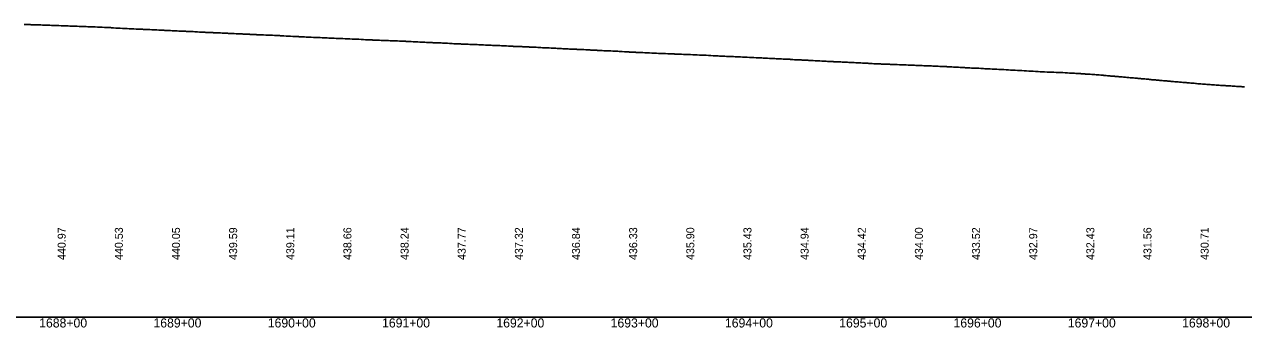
# Model space of a CAD drawing. Extents: x 2017200 to 2047700, y 854850 to 893350.
# Drawn here: x 2023763 to 2024830, y 859091 to 859356 of the extents above; entities that cross this region are included whole.
import ezdxf

# ---------------------------------------------------------------- set-up
doc = ezdxf.new("R2010")
doc.units = 0
for name, color, linetype in [('RD_DDB_Profile_EX', 7, 'Continuous'), ('RD_DDB_StaTX', 7, 'Continuous'), ('RD_DDB_StripGrade', 7, 'Continuous'), ('RD_GPK_Profile_Cell', 7, 'Continuous')]:
    doc.layers.add(name, color=color, linetype=linetype)

msp = doc.modelspace()

# ---------------------------------------------------------------- linework, layer by layer
at = {"layer": 'RD_DDB_Profile_EX'}
msp.add_lwpolyline([(2023762.8, 859356.2), (2023763.2, 859356.2), (2023764.9, 859356.1), (2023765.4, 859356.1), (2023765.9, 859356), (2023767.3, 859356), (2023768.3, 859356), (2023768.6, 859355.9), (2023769.3, 859355.9), (2023770.5, 859355.9), (2023771.2, 859355.9), (2023772.6, 859355.8), (2023773.2, 859355.8), (2023774.7, 859355.7), (2023775.2, 859355.7), (2023776.4, 859355.7), (2023776.7, 859355.7), (2023777.2, 859355.7), (2023778.8, 859355.6), (2023779.1, 859355.6), (2023780.7, 859355.5), (2023781.3, 859355.5), (2023781.9, 859355.5), (2023783.2, 859355.5), (2023784.3, 859355.4), (2023785.2, 859355.4), (2023786.5, 859355.3), (2023787.1, 859355.3), (2023788.6, 859355.2), (2023789.1, 859355.2), (2023790.7, 859355.2), (2023791.1, 859355.2), (2023792, 859355.1), (2023792.7, 859355.1), (2023793.1, 859355.1), (2023795.1, 859355), (2023797, 859355), (2023798, 859354.9), (2023799.2, 859354.9), (2023799.8, 859354.8), (2023800.3, 859354.8), (2023801.1, 859354.8), (2023802.5, 859354.7), (2023803, 859354.7), (2023804.6, 859354.7), (2023805, 859354.7), (2023806.7, 859354.6), (2023807, 859354.6), (2023807.6, 859354.6), (2023809, 859354.5), (2023810.9, 859354.4), (2023812.9, 859354.4), (2023814.9, 859354.3), (2023815.5, 859354.2), (2023817, 859354.2), (2023818.5, 859354.1), (2023819, 859354.1), (2023820.6, 859354), (2023820.9, 859354), (2023822.9, 859353.9), (2023823.2, 859353.9), (2023824.9, 859353.9), (2023826.9, 859353.8), (2023828.8, 859353.7), (2023831, 859353.6), (2023832.9, 859353.5), (2023834.3, 859353.4), (2023834.9, 859353.4), (2023836.4, 859353.3), (2023836.8, 859353.3), (2023838.5, 859353.3), (2023838.8, 859353.2), (2023840.8, 859353.1), (2023842.8, 859353), (2023844.8, 859352.9), (2023846.7, 859352.8), (2023848.7, 859352.7), (2023850.8, 859352.6), (2023852.2, 859352.5), (2023852.8, 859352.5), (2023854.4, 859352.4), (2023854.7, 859352.4), (2023856.4, 859352.3), (2023856.7, 859352.3), (2023858.7, 859352.2), (2023860.7, 859352.1), (2023862.6, 859352), (2023864.6, 859351.9), (2023866.4, 859351.9), (2023866.8, 859351.8), (2023868, 859351.8), (2023868.7, 859351.7), (2023870.2, 859351.7), (2023870.7, 859351.6), (2023872.2, 859351.6), (2023872.6, 859351.6), (2023874.3, 859351.5), (2023874.6, 859351.5), (2023876.3, 859351.4), (2023876.6, 859351.4), (2023877.8, 859351.3), (2023878.6, 859351.3), (2023880.5, 859351.2), (2023882.5, 859351.1), (2023884.3, 859351), (2023884.8, 859351), (2023885.8, 859350.9), (2023886.7, 859350.9), (2023888, 859350.8), (2023888.6, 859350.8), (2023890, 859350.7), (2023890.6, 859350.7), (2023892.1, 859350.6), (2023892.5, 859350.6), (2023893.4, 859350.6), (2023894.1, 859350.5), (2023894.5, 859350.5), (2023896.1, 859350.4), (2023896.5, 859350.4), (2023898.1, 859350.3), (2023898.4, 859350.3), (2023900.4, 859350.3), (2023901.2, 859350.2), (2023902.1, 859350.2), (2023902.8, 859350.1), (2023903.7, 859350.1), (2023904.6, 859350), (2023905.8, 859350), (2023906.6, 859350), (2023907.9, 859349.9), (2023908.5, 859349.9), (2023909, 859349.9), (2023910, 859349.8), (2023910.4, 859349.8), (2023912, 859349.7), (2023912.4, 859349.7), (2023914, 859349.6), (2023914.4, 859349.6), (2023916, 859349.5), (2023916.4, 859349.5), (2023916.8, 859349.5), (2023918, 859349.4), (2023918.3, 859349.4), (2023920, 859349.3), (2023920.8, 859349.3), (2023921.5, 859349.2), (2023922.6, 859349.2), (2023923.7, 859349.1), (2023924.6, 859349.1), (2023925.8, 859349.1), (2023926.4, 859349), (2023927.8, 859349), (2023928.4, 859348.9), (2023929.8, 859348.9), (2023930.3, 859348.8), (2023931.9, 859348.8), (2023932.4, 859348.8), (2023933.9, 859348.7), (2023934.3, 859348.7), (2023935.9, 859348.6), (2023936.2, 859348.6), (2023938.2, 859348.5), (2023940.2, 859348.4), (2023940.6, 859348.4), (2023941.5, 859348.3), (2023942.5, 859348.3), (2023943.6, 859348.2), (2023944.4, 859348.2), (2023945.7, 859348.1), (2023946.3, 859348.1), (2023948.2, 859348), (2023949.8, 859347.9), (2023950.2, 859347.9), (2023951.8, 859347.9), (2023952.2, 859347.8), (2023953.8, 859347.8), (2023954.1, 859347.7), (2023956.1, 859347.7), (2023958.1, 859347.6), (2023959.8, 859347.5), (2023960.5, 859347.4), (2023961.4, 859347.4), (2023962.3, 859347.3), (2023963.6, 859347.3), (2023964.2, 859347.2), (2023965.6, 859347.2), (2023966.2, 859347.1), (2023967.7, 859347.1), (2023968.1, 859347.1), (2023969.7, 859347), (2023970, 859347), (2023971.4, 859346.9), (2023971.7, 859346.9), (2023972, 859346.9), (2023974, 859346.8), (2023976, 859346.7), (2023977.9, 859346.6), (2023979.2, 859346.6), (2023979.9, 859346.6), (2023981.7, 859346.5), (2023982.1, 859346.5), (2023983.5, 859346.4), (2023984.1, 859346.4), (2023985.6, 859346.3), (2023986, 859346.3), (2023987, 859346.2), (2023987.6, 859346.2), (2023987.9, 859346.2), (2023989.9, 859346.1), (2023991.9, 859346), (2023993.8, 859345.9), (2023994.8, 859345.9), (2023995.8, 859345.8), (2023997.8, 859345.7), (2023999.8, 859345.6), (2024001.6, 859345.5), (2024002, 859345.5), (2024002.6, 859345.5), (2024003.4, 859345.4), (2024003.9, 859345.4), (2024005.4, 859345.3), (2024005.9, 859345.3), (2024007.5, 859345.2), (2024007.8, 859345.2), (2024009.5, 859345.1), (2024009.8, 859345.1), (2024010.4, 859345.1), (2024011.7, 859345.1), (2024013.7, 859344.9), (2024015.7, 859344.8), (2024017.7, 859344.8), (2024018.2, 859344.7), (2024019.7, 859344.7), (2024021.6, 859344.6), (2024023.5, 859344.5), (2024023.9, 859344.4), (2024025.3, 859344.4), (2024026, 859344.4), (2024027.3, 859344.3), (2024027.8, 859344.3), (2024029.3, 859344.2), (2024029.7, 859344.2), (2024031.3, 859344.1), (2024031.7, 859344.1), (2024033.8, 859344), (2024035.6, 859343.9), (2024037.6, 859343.8), (2024039.5, 859343.7), (2024041.6, 859343.7), (2024043.5, 859343.6), (2024045.3, 859343.5), (2024045.8, 859343.5), (2024047.1, 859343.4), (2024047.7, 859343.4), (2024049.6, 859343.3), (2024051.2, 859343.3), (2024051.6, 859343.3), (2024053.2, 859343.2), (2024053.6, 859343.2), (2024055.2, 859343.1), (2024055.5, 859343.1), (2024057.5, 859343), (2024059.5, 859342.9), (2024061.4, 859342.8), (2024063.4, 859342.7), (2024065.4, 859342.7), (2024067.2, 859342.6), (2024067.8, 859342.5), (2024068.9, 859342.5), (2024069.7, 859342.5), (2024071, 859342.4), (2024071.6, 859342.4), (2024073, 859342.5), (2024073.5, 859342.4), (2024075, 859342.2), (2024075.5, 859342.2), (2024077, 859342.2), (2024077.4, 859342.1), (2024079, 859342.1), (2024079.4, 859342.1), (2024080.6, 859342), (2024081, 859342), (2024081.4, 859342), (2024083, 859341.9), (2024083.4, 859341.9), (2024085, 859341.8), (2024085.3, 859341.8), (2024087.3, 859341.8), (2024088.4, 859341.7), (2024089.3, 859341.7), (2024091, 859341.6), (2024091.8, 859341.6), (2024092.7, 859341.5), (2024093.6, 859341.5), (2024094.8, 859341.4), (2024095.5, 859341.4), (2024096.2, 859341.4), (2024096.8, 859341.3), (2024097.4, 859341.3), (2024098.8, 859341.2), (2024099.4, 859341.2), (2024100.8, 859341.1), (2024101.3, 859341.1), (2024102.9, 859341), (2024103.3, 859341), (2024104, 859341), (2024104.9, 859340.9), (2024105.2, 859340.9), (2024106.9, 859340.8), (2024107.2, 859340.8), (2024108.9, 859340.7), (2024109.2, 859340.7), (2024111.1, 859340.6), (2024111.8, 859340.6), (2024113.1, 859340.5), (2024114.8, 859340.4), (2024115.7, 859340.4), (2024116.6, 859340.3), (2024117.5, 859340.3), (2024118.6, 859340.2), (2024119.6, 859340.2), (2024120.6, 859340.1), (2024121.3, 859340.1), (2024122.7, 859340), (2024123.3, 859340), (2024124.7, 859339.9), (2024125.2, 859339.9), (2024126.7, 859339.9), (2024127.4, 859339.9), (2024128.7, 859339.8), (2024129.1, 859339.7), (2024130.7, 859339.7), (2024131.1, 859339.7), (2024132.7, 859339.6), (2024133.1, 859339.6), (2024134.7, 859339.5), (2024135.2, 859339.5), (2024136.7, 859339.4), (2024137, 859339.4), (2024138.7, 859339.3), (2024139.8, 859339.3), (2024140.3, 859339.2), (2024141.5, 859339.2), (2024142.4, 859339.1), (2024143, 859339.1), (2024143.4, 859339.1), (2024144.4, 859339.1), (2024145.3, 859339), (2024146.5, 859339), (2024147.2, 859338.9), (2024148.5, 859338.9), (2024149.1, 859338.9), (2024150.8, 859338.8), (2024151.1, 859338.8), (2024152.5, 859338.7), (2024153, 859338.7), (2024154.5, 859338.7), (2024155, 859338.6), (2024156.5, 859338.6), (2024157, 859338.6), (2024158.6, 859338.5), (2024158.9, 859338.5), (2024160.5, 859338.4), (2024160.9, 859338.4), (2024162.5, 859338.3), (2024162.9, 859338.3), (2024164.5, 859338.2), (2024166.4, 859338.1), (2024167.5, 859338), (2024168.2, 859338), (2024169.3, 859337.9), (2024170.2, 859337.9), (2024171.2, 859337.9), (2024172.3, 859337.8), (2024173.1, 859337.8), (2024174.3, 859337.7), (2024175, 859337.7), (2024176.3, 859337.7), (2024177, 859337.6), (2024178.3, 859337.6), (2024178.9, 859337.6), (2024180.3, 859337.5), (2024180.9, 859337.4), (2024182, 859337.4), (2024182.3, 859337.4), (2024182.8, 859337.3), (2024184.3, 859337.3), (2024184.8, 859337.3), (2024186.3, 859337.2), (2024186.8, 859337.2), (2024188.3, 859337.1), (2024188.7, 859337.1), (2024189.8, 859337), (2024190.3, 859337), (2024190.7, 859336.9), (2024192.3, 859336.9), (2024193.9, 859336.8), (2024195.4, 859336.8), (2024196, 859336.7), (2024197.2, 859336.7), (2024197.6, 859336.7), (2024198, 859336.7), (2024199.1, 859336.6), (2024200, 859336.6), (2024201, 859336.5), (2024202.1, 859336.5), (2024202.9, 859336.4), (2024204.1, 859336.4), (2024204.9, 859336.3), (2024205.4, 859336.3), (2024206.1, 859336.3), (2024206.8, 859336.3), (2024208.1, 859336.2), (2024208.7, 859336.2), (2024210.1, 859336.1), (2024210.7, 859336.1), (2024212.1, 859336), (2024212.7, 859336), (2024213.2, 859336), (2024214.1, 859335.9), (2024214.6, 859335.9), (2024216.1, 859335.8), (2024216.6, 859335.8), (2024218.1, 859335.8), (2024218.5, 859335.7), (2024220.1, 859335.7), (2024220.5, 859335.7), (2024221, 859335.7), (2024222.1, 859335.6), (2024223.7, 859335.5), (2024225.2, 859335.4), (2024225.8, 859335.4), (2024227, 859335.3), (2024227.8, 859335.3), (2024228.9, 859335.2), (2024229.9, 859335.2), (2024230.8, 859335.1), (2024231.9, 859335), (2024232.7, 859335), (2024233.9, 859334.9), (2024234.6, 859334.9), (2024235.9, 859334.8), (2024236.6, 859334.8), (2024237.9, 859334.7), (2024238.5, 859334.7), (2024239.9, 859334.6), (2024240.5, 859334.6), (2024241.9, 859334.6), (2024242.5, 859334.6), (2024243.9, 859334.5), (2024244.4, 859334.5), (2024245.9, 859334.4), (2024246.4, 859334.3), (2024247.9, 859334.3), (2024248.3, 859334.3), (2024249.9, 859334.2), (2024250.3, 859334.2), (2024252.2, 859334.1), (2024254.2, 859334), (2024255.9, 859333.9), (2024256.8, 859333.8), (2024257.6, 859333.8), (2024258.6, 859333.7), (2024259.9, 859333.7), (2024260.5, 859333.7), (2024261.7, 859333.6), (2024262.4, 859333.5), (2024263.8, 859333.5), (2024264.4, 859333.4), (2024265.8, 859333.4), (2024266.3, 859333.3), (2024267.8, 859333.3), (2024268.3, 859333.3), (2024269.8, 859333.1), (2024270.2, 859333.1), (2024271.8, 859333.1), (2024272.2, 859333.1), (2024273.8, 859333), (2024274.2, 859333), (2024275.8, 859332.9), (2024276.1, 859332.9), (2024277.8, 859332.8), (2024278.1, 859332.8), (2024279.8, 859332.7), (2024280.1, 859332.7), (2024282, 859332.6), (2024283.3, 859332.5), (2024284, 859332.5), (2024286, 859332.4), (2024288, 859332.3), (2024289.9, 859332.2), (2024291.1, 859332.1), (2024291.7, 859332.1), (2024292.4, 859332), (2024293.5, 859332), (2024294.2, 859331.9), (2024295.6, 859331.8), (2024296.1, 859331.8), (2024297.6, 859331.8), (2024298.1, 859331.7), (2024298.9, 859331.7), (2024299.6, 859331.7), (2024300, 859331.6), (2024301.6, 859331.6), (2024302, 859331.6), (2024303.6, 859331.5), (2024303.9, 859331.5), (2024305.6, 859331.4), (2024305.9, 859331.4), (2024306.7, 859331.3), (2024307.9, 859331.3), (2024309.8, 859331.2), (2024311.8, 859331.1), (2024313.8, 859331), (2024314.5, 859331), (2024315.8, 859330.9), (2024317.7, 859330.8), (2024319.7, 859330.7), (2024321.7, 859330.7), (2024322.3, 859330.6), (2024323.7, 859330.6), (2024325.7, 859330.5), (2024327.6, 859330.4), (2024329.5, 859330.3), (2024330.1, 859330.3), (2024331.4, 859330.3), (2024331.9, 859330.2), (2024333.4, 859330.2), (2024333.8, 859330.2), (2024335.4, 859330.1), (2024335.7, 859330.1), (2024337.9, 859330), (2024339.6, 859329.9), (2024341.6, 859329.9), (2024343.6, 859329.8), (2024345.7, 859329.7), (2024347.6, 859329.6), (2024349.5, 859329.5), (2024351.5, 859329.4), (2024353.5, 859329.3), (2024355.5, 859329.3), (2024357.5, 859329.2), (2024359.5, 859329.1), (2024361.5, 859329), (2024363.4, 859328.9), (2024365.4, 859328.8), (2024367.4, 859328.7), (2024369.2, 859328.6), (2024369.8, 859328.6), (2024371, 859328.5), (2024371.7, 859328.5), (2024373, 859328.4), (2024373.6, 859328.4), (2024375.1, 859328.3), (2024375.6, 859328.3), (2024377.1, 859328.2), (2024377.5, 859328.2), (2024379.1, 859328.1), (2024379.5, 859328.1), (2024381.1, 859328.1), (2024381.4, 859328.1), (2024383.1, 859328), (2024383.4, 859328), (2024384.7, 859327.9), (2024385.4, 859327.9), (2024387.3, 859327.8), (2024389.3, 859327.7), (2024391.3, 859327.5), (2024392.5, 859327.5), (2024393.3, 859327.5), (2024395.3, 859327.4), (2024397.2, 859327.3), (2024399.2, 859327.2), (2024400.3, 859327.1), (2024401.2, 859327.1), (2024403.2, 859327), (2024405.2, 859326.9), (2024407.2, 859326.8), (2024408.1, 859326.8), (2024409.2, 859326.7), (2024411.2, 859326.6), (2024413.1, 859326.5), (2024414.9, 859326.4), (2024415.5, 859326.4), (2024415.9, 859326.4), (2024416.6, 859326.3), (2024417.5, 859326.3), (2024418.7, 859326.2), (2024419.4, 859326.2), (2024420.7, 859326.1), (2024421.3, 859326.1), (2024422.7, 859326), (2024423.3, 859326), (2024423.7, 859326), (2024424.7, 859326), (2024425.3, 859325.9), (2024426.7, 859325.8), (2024427.2, 859325.8), (2024428.7, 859325.7), (2024429.2, 859325.7), (2024430.7, 859325.7), (2024431.2, 859325.6), (2024431.5, 859325.6), (2024432.7, 859325.6), (2024433.1, 859325.5), (2024434.7, 859325.5), (2024435.1, 859325.5), (2024436.7, 859325.3), (2024437.1, 859325.3), (2024438.7, 859325.3), (2024439.3, 859325.2), (2024440.7, 859325.2), (2024441.1, 859325.1), (2024442.7, 859325.1), (2024443.1, 859325), (2024444.6, 859324.9), (2024445, 859324.9), (2024446.6, 859324.9), (2024447.1, 859324.8), (2024448.6, 859324.8), (2024449, 859324.7), (2024450.6, 859324.6), (2024451, 859324.6), (2024452.6, 859324.5), (2024453, 859324.5), (2024454.6, 859324.4), (2024454.9, 859324.4), (2024456.6, 859324.3), (2024456.9, 859324.3), (2024458.6, 859324.2), (2024458.9, 859324.2), (2024460.6, 859324.1), (2024460.9, 859324.1), (2024462.9, 859324), (2024464.5, 859323.9), (2024465.5, 859323.8), (2024466, 859323.8), (2024467.4, 859323.7), (2024468.1, 859323.7), (2024469.3, 859323.6), (2024470.1, 859323.6), (2024470.5, 859323.6), (2024471.2, 859323.5), (2024472.2, 859323.5), (2024473.2, 859323.4), (2024474.2, 859323.4), (2024475.1, 859323.3), (2024476.2, 859323.3), (2024477.1, 859323.3), (2024478.3, 859323.2), (2024479, 859323.2), (2024480.2, 859323.1), (2024481, 859323.1), (2024482.2, 859323), (2024483, 859323), (2024484.2, 859322.9), (2024484.9, 859322.9), (2024486.2, 859322.8), (2024486.9, 859322.8), (2024488.2, 859322.7), (2024488.8, 859322.7), (2024490.2, 859322.6), (2024490.8, 859322.6), (2024492.2, 859322.5), (2024492.8, 859322.5), (2024493.9, 859322.4), (2024494.2, 859322.4), (2024494.8, 859322.4), (2024496.2, 859322.3), (2024496.7, 859322.3), (2024498.2, 859322.2), (2024498.7, 859322.2), (2024500.2, 859322.1), (2024500.7, 859322.1), (2024501.7, 859322), (2024502.2, 859322), (2024502.7, 859322), (2024504.2, 859321.9), (2024504.6, 859321.9), (2024506.2, 859321.8), (2024506.6, 859321.8), (2024508.2, 859321.7), (2024508.6, 859321.7), (2024509.5, 859321.7), (2024510.2, 859321.6), (2024510.6, 859321.6), (2024512.2, 859321.6), (2024512.6, 859321.5), (2024514.2, 859321.5), (2024514.5, 859321.5), (2024516.2, 859321.4), (2024516.5, 859321.4), (2024517.3, 859321.3), (2024518.2, 859321.3), (2024518.5, 859321.3), (2024520.2, 859321.3), (2024520.5, 859321.2), (2024522.5, 859321.2), (2024524.4, 859321.1), (2024525.1, 859321.1), (2024526.4, 859321), (2024528.4, 859320.9), (2024530.4, 859320.9), (2024532.4, 859320.8), (2024532.9, 859320.7), (2024534.4, 859320.7), (2024536.1, 859320.6), (2024536.8, 859320.6), (2024537.6, 859320.5), (2024538.8, 859320.5), (2024539.6, 859320.5), (2024540.7, 859320.4), (2024541.6, 859320.4), (2024542.7, 859320.3), (2024543.7, 859320.3), (2024544.6, 859320.2), (2024545.7, 859320.2), (2024546.6, 859320.2), (2024547.7, 859320.1), (2024548.5, 859320.1), (2024549.7, 859320), (2024550.5, 859320), (2024551.7, 859319.9), (2024552.5, 859319.9), (2024553.7, 859319.9), (2024554.4, 859319.8), (2024555.7, 859319.8), (2024556.4, 859319.8), (2024557.7, 859319.7), (2024558.4, 859319.7), (2024559.7, 859319.6), (2024560.4, 859319.6), (2024561.7, 859319.5), (2024562.4, 859319.5), (2024563.7, 859319.4), (2024564.3, 859319.4), (2024565.7, 859319.3), (2024566.3, 859319.3), (2024567.7, 859319.2), (2024568.3, 859319.2), (2024569.7, 859319.2), (2024570.3, 859319.1), (2024571.9, 859319), (2024572.2, 859319), (2024573.7, 859318.9), (2024574.2, 859318.9), (2024575.7, 859318.8), (2024576.2, 859318.8), (2024577.7, 859318.8), (2024578.2, 859318.7), (2024579.7, 859318.7), (2024580.2, 859318.6), (2024581.7, 859318.5), (2024582.1, 859318.5), (2024583.7, 859318.5), (2024584.1, 859318.4), (2024585.6, 859318.4), (2024586.1, 859318.3), (2024587.6, 859318.3), (2024588.1, 859318.3), (2024589.6, 859318.2), (2024590.1, 859318.1), (2024591.6, 859318), (2024592, 859318), (2024593.6, 859317.9), (2024594, 859317.9), (2024595.3, 859317.9), (2024595.6, 859317.9), (2024596, 859317.8), (2024597.6, 859317.8), (2024598, 859317.8), (2024599.6, 859317.6), (2024600, 859317.6), (2024601.6, 859317.5), (2024602, 859317.5), (2024603.1, 859317.4), (2024603.6, 859317.4), (2024603.9, 859317.4), (2024605.6, 859317.3), (2024605.9, 859317.3), (2024607.6, 859317.2), (2024607.9, 859317.2), (2024609.6, 859317.1), (2024609.9, 859317.1), (2024610.9, 859317), (2024611.6, 859317), (2024611.9, 859317), (2024613.5, 859316.9), (2024613.8, 859316.9), (2024615.5, 859316.8), (2024615.8, 859316.8), (2024617.5, 859316.7), (2024617.8, 859316.6), (2024618.7, 859316.6), (2024619.5, 859316.6), (2024619.8, 859316.6), (2024621.8, 859316.4), (2024623.8, 859316.3), (2024625.7, 859316.2), (2024626.5, 859316.2), (2024627.7, 859316.1), (2024629.7, 859316), (2024631.7, 859315.8), (2024633.7, 859315.7), (2024634.3, 859315.7), (2024635.7, 859315.7), (2024637.6, 859315.5), (2024639.6, 859315.4), (2024641.6, 859315.3), (2024642.1, 859315.3), (2024643.6, 859315.2), (2024645.6, 859315.1), (2024647.6, 859315), (2024649.6, 859314.9), (2024649.9, 859314.9), (2024651.5, 859314.8), (2024653.5, 859314.8), (2024655.5, 859314.6), (2024657.7, 859314.5), (2024659.5, 859314.5), (2024661.5, 859314.4), (2024663.5, 859314.4), (2024665.5, 859314.2), (2024667.4, 859314.2), (2024669.4, 859314.1), (2024671.4, 859314), (2024673.4, 859313.9), (2024675.4, 859313.8), (2024677.3, 859313.6), (2024679.3, 859313.6), (2024681.5, 859313.4), (2024682.8, 859313.3), (2024683.5, 859313.3), (2024684.8, 859313.2), (2024685.5, 859313.1), (2024686.8, 859313.1), (2024687.5, 859313), (2024688.9, 859312.9), (2024689.5, 859312.9), (2024690.8, 859312.8), (2024691.4, 859312.7), (2024692.8, 859312.6), (2024693.4, 859312.6), (2024694.7, 859312.5), (2024695.4, 859312.5), (2024696.7, 859312.4), (2024697.4, 859312.3), (2024698.7, 859312.2), (2024699.4, 859312.2), (2024700.7, 859312.1), (2024701.4, 859312), (2024702.7, 859311.9), (2024703.3, 859311.9), (2024704.7, 859311.8), (2024705.3, 859311.7), (2024706.7, 859311.6), (2024707.3, 859311.5), (2024708.6, 859311.4), (2024709.3, 859311.4), (2024710.6, 859311.2), (2024711.3, 859311.2), (2024712.3, 859311.1), (2024712.6, 859311.1), (2024713.3, 859311), (2024714.6, 859310.9), (2024715.3, 859310.9), (2024716.5, 859310.8), (2024717.3, 859310.7), (2024718.5, 859310.6), (2024719.3, 859310.5), (2024720.1, 859310.5), (2024720.5, 859310.4), (2024721.3, 859310.3), (2024722.5, 859310.2), (2024723.3, 859310.2), (2024724.5, 859310.1), (2024725.3, 859310), (2024726.4, 859309.9), (2024727.3, 859309.8), (2024728.4, 859309.7), (2024729.3, 859309.6), (2024730.4, 859309.5), (2024731.3, 859309.4), (2024732.4, 859309.3), (2024733.3, 859309.3), (2024734.4, 859309.2), (2024735.3, 859309.1), (2024736.4, 859309), (2024737.3, 859308.9), (2024738.4, 859308.8), (2024739.3, 859308.7), (2024740.4, 859308.6), (2024741.3, 859308.5), (2024742.4, 859308.4), (2024743.3, 859308.4), (2024744.4, 859308.3), (2024745.3, 859308.2), (2024746.4, 859308.1), (2024747.3, 859308), (2024748.4, 859307.9), (2024749.4, 859307.8), (2024750.4, 859307.7), (2024751.4, 859307.6), (2024752.4, 859307.6), (2024753.4, 859307.5), (2024754.4, 859307.4), (2024755.4, 859307.3), (2024756.4, 859307.2), (2024757.4, 859307.1), (2024758.4, 859307), (2024759.4, 859306.9), (2024760.4, 859306.8), (2024761.4, 859306.7), (2024762.4, 859306.7), (2024763.4, 859306.6), (2024764.4, 859306.5), (2024765.4, 859306.4), (2024766.3, 859306.3), (2024767.4, 859306.2), (2024768.4, 859306.1), (2024769.4, 859306), (2024770.3, 859305.9), (2024771.4, 859305.9), (2024772.3, 859305.8), (2024773.4, 859305.7), (2024774.3, 859305.6), (2024775.4, 859305.5), (2024776.3, 859305.4), (2024777.4, 859305.3), (2024778.3, 859305.3), (2024779.4, 859305.2), (2024780.3, 859305.1), (2024781.4, 859305), (2024782.3, 859304.9), (2024783.4, 859304.8), (2024784.3, 859304.8), (2024785.4, 859304.7), (2024786.3, 859304.6), (2024787.4, 859304.5), (2024788.3, 859304.4), (2024789.5, 859304.3), (2024790.3, 859304.3), (2024791.5, 859304.2), (2024792.3, 859304.1), (2024793.5, 859304), (2024794.3, 859304), (2024795.5, 859303.9), (2024796.3, 859303.8), (2024797.5, 859303.7), (2024798.3, 859303.7), (2024799.5, 859303.6), (2024800.3, 859303.5), (2024801.5, 859303.4), (2024802.3, 859303.4), (2024803.5, 859303.3), (2024804.2, 859303.2), (2024805.5, 859303.1), (2024806.2, 859303.1), (2024807.5, 859303), (2024808.2, 859302.9), (2024809.5, 859302.8), (2024810.2, 859302.8), (2024811.5, 859302.7), (2024812.2, 859302.7), (2024813.5, 859302.6), (2024814.2, 859302.5), (2024815.5, 859302.4), (2024816.2, 859302.4), (2024817.5, 859302.3), (2024818.3, 859302.3), (2024819.5, 859302.2), (2024820.3, 859302.1), (2024821.5, 859302), (2024822.3, 859302), (2024823.5, 859301.9), (2024824.3, 859301.9), (2024825.5, 859301.8), (2024826.3, 859301.8), (2024827.5, 859301.7), (2024828.3, 859301.6), (2024829.5, 859301.6), (2024830.3, 859301.5)], dxfattribs=at)
at = {"layer": 'RD_GPK_Profile_Cell'}
msp.add_line((2020500, 859100), (2047700, 859100), dxfattribs=at)

# ---------------------------------------------------------------- texts
at = {"layer": 'RD_DDB_StaTX'}
for s, p in [('1688+00', (2023775.8, 859091)), ('1689+00', (2023875.8, 859091)), ('1690+00', (2023975.8, 859091)), ('1691+00', (2024075.8, 859091)), ('1692+00', (2024175.8, 859091)), ('1693+00', (2024275.8, 859091)), ('1694+00', (2024375.8, 859091)), ('1695+00', (2024475.8, 859091)), ('1696+00', (2024575.8, 859091)), ('1697+00', (2024675.8, 859091)), ('1698+00', (2024775.8, 859091))]:
    msp.add_text(s, height=8, dxfattribs=at).set_placement(p)
at = {"layer": 'RD_DDB_StripGrade'}
for s, p in [('440.97', (2023799, 859150)), ('440.53', (2023849, 859150)), ('440.05', (2023899, 859150)), ('439.59', (2023949, 859150)), ('439.11', (2023999, 859150)), ('438.66', (2024049, 859150)), ('438.24', (2024099, 859150)), ('437.77', (2024149, 859150)), ('437.32', (2024199, 859150)), ('436.84', (2024249, 859150)), ('436.33', (2024299, 859150)), ('435.90', (2024349, 859150)), ('435.43', (2024399, 859150)), ('434.94', (2024449, 859150)), ('434.42', (2024499, 859150)), ('434.00', (2024549, 859150)), ('433.52', (2024599, 859150)), ('432.97', (2024649, 859150)), ('432.43', (2024699, 859150)), ('431.56', (2024749, 859150)), ('430.71', (2024799, 859150))]:
    msp.add_text(s, height=7, rotation=90, dxfattribs=at).set_placement(p)

doc.saveas('drawing.dxf')
